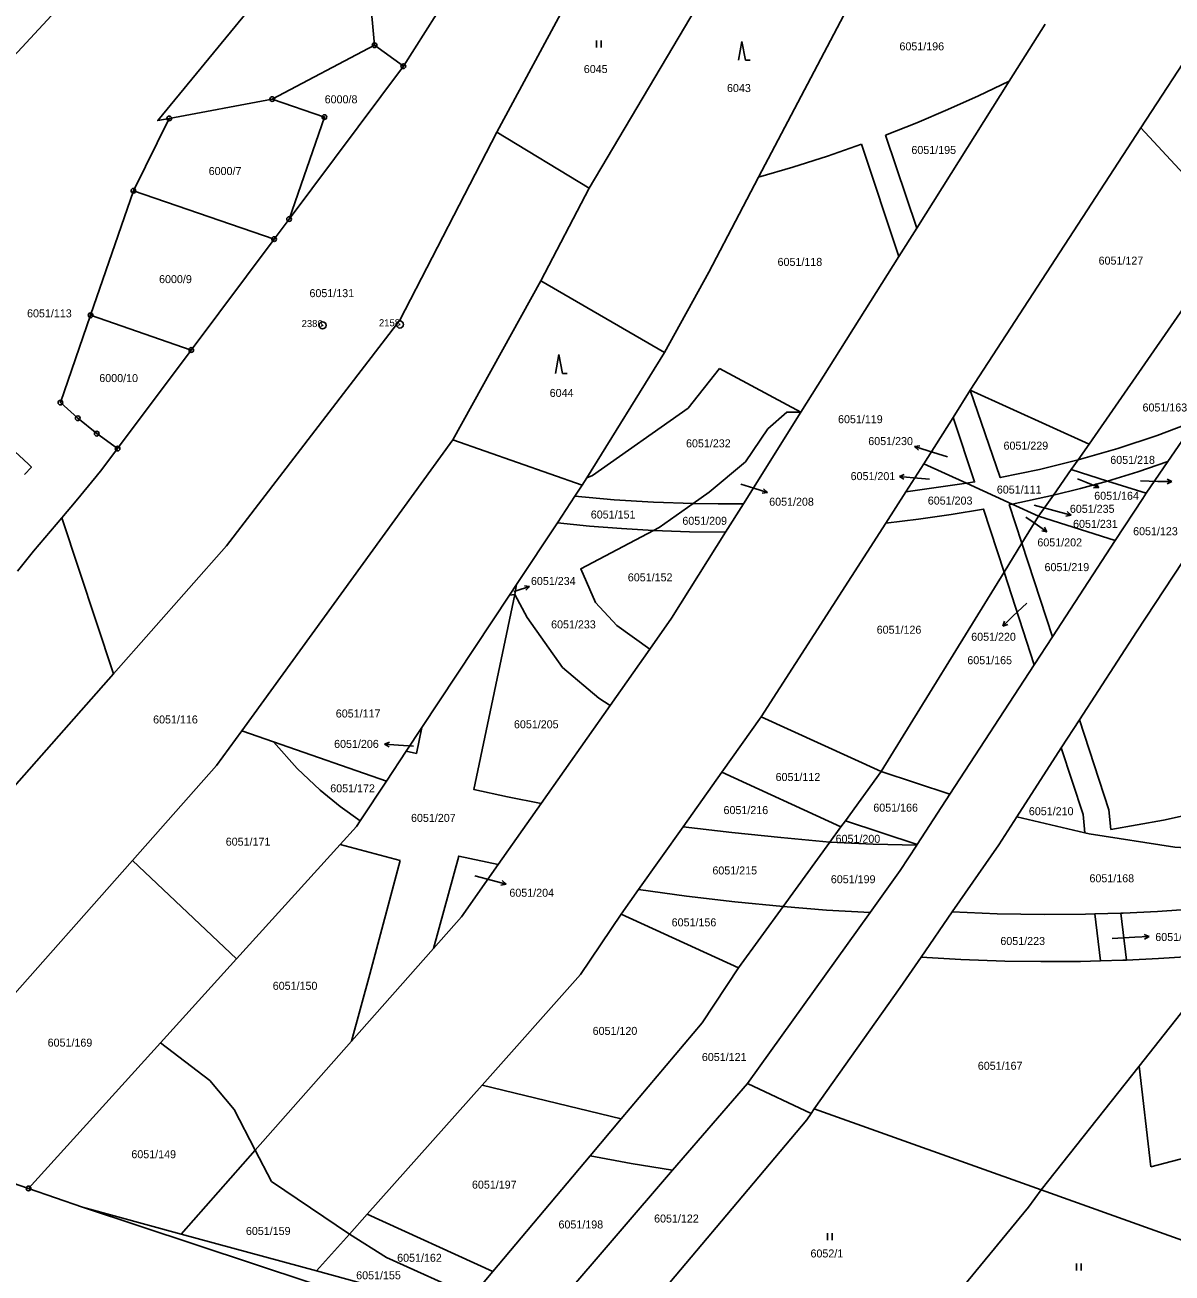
# Model space of a CAD drawing. Extents: x -644096 to -634268, y -1141430 to -1133463.
# Drawn here: x -639550.3 to -639306.8, y -1139458.6 to -1139193.4 of the extents above; entities that cross this region are included whole.
import ezdxf

# ---------------------------------------------------------------- set-up
doc = ezdxf.new("R2010")
doc.units = 0
for name, color, linetype in [('_CIVIL_CONSTRUCTION', 7, 'Continuous'), ('B_Hranice _3D', 7, 'Continuous'), ('svrsek_osa_sjezdy', 7, 'Continuous'), ('svrsek_osa_terminal_VRT', 7, 'Continuous'), ('svrsek_osa_VRT', 7, 'Continuous'), ('svrsek_popisy_VRT', 7, 'Continuous'), ('terminal_VRT', 7, 'Continuous')]:
    doc.layers.add(name, color=color, linetype=linetype)

msp = doc.modelspace()

# ---------------------------------------------------------------- linework, layer by layer
at = {"layer": '_CIVIL_CONSTRUCTION'}
for centre, radius in [((-639476.11, -1139197.74), 0.5), ((-639476.11, -1139197.74), 0.0303), ((-639470, -1139202.21), 0.5), ((-639470, -1139202.21), 0.0303), ((-639497.82, -1139209.18), 0.5), ((-639497.82, -1139209.18), 0.0303), ((-639519.7, -1139213.27), 0.5), ((-639486.77, -1139212.99), 0.5), ((-639486.77, -1139212.99), 0.0303), ((-639519.7, -1139213.27), 0.0303), ((-639527.3, -1139228.64), 0.5), ((-639527.3, -1139228.64), 0.0303), ((-639494.25, -1139234.67), 0.5), ((-639494.25, -1139234.67), 0.0303), ((-639497.43, -1139238.93), 0.5), ((-639497.43, -1139238.93), 0.0303), ((-639536.42, -1139255.11), 0.5), ((-639536.42, -1139255.11), 0.0303), ((-639487.15, -1139257.24), 0.75), ((-639487.15, -1139257.24), 0.03), ((-639470.72, -1139257.06), 0.75), ((-639470.72, -1139257.06), 0.03), ((-639515.03, -1139262.48), 0.5), ((-639515.03, -1139262.48), 0.0303), ((-639542.81, -1139273.66), 0.5), ((-639542.81, -1139273.66), 0.0303), ((-639539.13, -1139276.97), 0.5), ((-639539.13, -1139276.97), 0.0303), ((-639535.11, -1139280.25), 0.5), ((-639535.11, -1139280.25), 0.0303), ((-639530.67, -1139283.43), 0.5), ((-639530.67, -1139283.43), 0.0303), ((-639549.58, -1139440.6), 0.5), ((-639549.58, -1139440.6), 0.0303)]:
    msp.add_circle(centre, radius, dxfattribs=at)
at = {"layer": 'B_Hranice _3D'}
msp.add_lwpolyline([(-639550.46, -1139288.9), (-639548.98, -1139287.38), (-639549.63, -1139286.74), (-639556.43, -1139280.4)], dxfattribs=at)
at = {"layer": 'svrsek_osa_sjezdy'}
for p, q in [((-639429, -1139198.24), (-639429, -1139196.74)), ((-639428, -1139198.24), (-639428, -1139196.74)), ((-639398.1, -1139196.94), (-639398.85, -1139200.94)), ((-639397.35, -1139200.94), (-639398.1, -1139196.94)), ((-639397.35, -1139200.94), (-639396.35, -1139200.94)), ((-639436.95, -1139263.46), (-639437.7, -1139267.46)), ((-639436.2, -1139267.46), (-639436.95, -1139263.46)), ((-639436.2, -1139267.46), (-639435.2, -1139267.46)), ((-639379.92, -1139451.6), (-639379.92, -1139450.1)), ((-639378.92, -1139451.6), (-639378.92, -1139450.1)), ((-639327.06, -1139458.06), (-639327.06, -1139456.56)), ((-639326.06, -1139458.06), (-639326.06, -1139456.56))]:
    msp.add_line(p, q, dxfattribs=at)
at = {"layer": 'svrsek_osa_terminal_VRT'}
msp.add_arc((-642050.26, -1145189.6), 8802.25, 41.413152, 75.317049, dxfattribs=at)
at = {"layer": 'svrsek_popisy_VRT'}
for p, q in [((-639361.45, -1139282.99), (-639360.35, -1139282.81)), ((-639358.58, -1139283.87), (-639361.45, -1139282.99)), ((-639361.45, -1139282.99), (-639360.64, -1139283.76)), ((-639354.45, -1139285.15), (-639358.58, -1139283.87)), ((-639364.66, -1139289.35), (-639363.62, -1139288.94)), ((-639361.67, -1139289.61), (-639364.66, -1139289.35)), ((-639364.66, -1139289.35), (-639363.71, -1139289.94)), ((-639358.26, -1139289.92), (-639361.67, -1139289.61)), ((-639326.82, -1139289.84), (-639325.08, -1139290.55)), ((-639306.79, -1139290.43), (-639307.78, -1139289.91)), ((-639398.34, -1139291.01), (-639395.56, -1139291.85)), ((-639395.56, -1139291.85), (-639392.69, -1139292.73)), ((-639392.69, -1139292.73), (-639393.79, -1139292.91)), ((-639392.69, -1139292.73), (-639393.5, -1139291.96)), ((-639325.08, -1139290.55), (-639322.3, -1139291.67)), ((-639322.3, -1139291.67), (-639323.41, -1139291.76)), ((-639322.3, -1139291.67), (-639323.04, -1139290.83)), ((-639313.45, -1139290.29), (-639309.79, -1139290.38)), ((-639309.79, -1139290.38), (-639306.79, -1139290.43)), ((-639306.79, -1139290.43), (-639307.8, -1139290.92)), ((-639337.82, -1139297.97), (-639335.8, -1139299.36)), ((-639336.01, -1139295.43), (-639331.11, -1139296.78)), ((-639331.11, -1139296.78), (-639328.21, -1139297.56)), ((-639328.21, -1139297.56), (-639329.31, -1139297.78)), ((-639328.21, -1139297.56), (-639329.05, -1139296.81)), ((-639335.8, -1139299.36), (-639333.34, -1139301.08)), ((-639333.34, -1139301.08), (-639333.88, -1139300.1)), ((-639333.34, -1139301.08), (-639334.45, -1139300.92)), ((-639446.52, -1139313.81), (-639446.03, -1139313.65)), ((-639446.03, -1139313.65), (-639443.18, -1139312.72)), ((-639443.18, -1139312.72), (-639444.28, -1139312.56)), ((-639443.18, -1139312.72), (-639443.97, -1139313.51)), ((-639337.61, -1139316.26), (-639340.54, -1139319.04)), ((-639340.54, -1139319.04), (-639342.7, -1139321.12)), ((-639342.7, -1139321.12), (-639342.33, -1139320.07)), ((-639342.7, -1139321.12), (-639341.63, -1139320.79)), ((-639474, -1139346.19), (-639472.97, -1139345.76)), ((-639471.01, -1139346.4), (-639474, -1139346.19)), ((-639474, -1139346.19), (-639473.04, -1139346.76)), ((-639467.87, -1139346.64), (-639471.01, -1139346.4)), ((-639454.84, -1139374.21), (-639451.09, -1139375.18)), ((-639451.09, -1139375.18), (-639448.19, -1139375.96)), ((-639448.19, -1139375.96), (-639449.29, -1139376.18)), ((-639448.19, -1139375.96), (-639449.03, -1139375.21)), ((-639319.5, -1139387.48), (-639314.65, -1139387.23)), ((-639314.65, -1139387.23), (-639311.65, -1139387.07)), ((-639311.65, -1139387.07), (-639312.68, -1139386.62)), ((-639311.65, -1139387.07), (-639312.63, -1139387.62))]:
    msp.add_line(p, q, dxfattribs=at)
at = {"layer": 'terminal_VRT'}
for p, q in [((-639366.14, -1139171.61), (-639394.59, -1139225.79)), ((-639457.62, -1139182.75), (-639470, -1139202.21)), ((-639450.15, -1139216.23), (-639431.9, -1139182.24)), ((-639404.04, -1139183.35), (-639430.56, -1139228.09)), ((-639333.72, -1139193.26), (-639341.34, -1139205.38)), ((-639497.82, -1139209.18), (-639476.11, -1139197.74)), ((-639476.11, -1139197.74), (-639470, -1139202.21)), ((-639470, -1139202.21), (-639494.25, -1139234.67)), ((-639341.34, -1139205.38), (-639360.99, -1139236.63)), ((-639341.34, -1139205.38), (-639347.83, -1139208.46)), ((-639519.7, -1139213.27), (-639497.82, -1139209.18)), ((-639527.3, -1139228.64), (-639519.7, -1139213.27)), ((-639349.62, -1139271), (-639313.38, -1139215.27)), ((-639293.05, -1139237.25), (-639313.38, -1139215.27)), ((-639430.56, -1139228.09), (-639450.15, -1139216.23)), ((-639367.62, -1139216.87), (-639360.99, -1139236.63)), ((-639364.75, -1139242.61), (-639372.74, -1139218.78)), ((-639536.42, -1139255.11), (-639527.3, -1139228.64)), ((-639527.3, -1139228.64), (-639497.43, -1139238.93)), ((-639440.79, -1139247.75), (-639430.56, -1139228.09)), ((-639494.25, -1139234.67), (-639497.43, -1139238.93)), ((-639360.99, -1139236.63), (-639364.75, -1139242.61)), ((-639497.43, -1139238.93), (-639515.03, -1139262.48)), ((-639324.39, -1139282.5), (-639293.05, -1139237.25)), ((-639385.56, -1139275.71), (-639364.75, -1139242.61)), ((-639459.46, -1139281.54), (-639440.79, -1139247.75)), ((-639440.79, -1139247.75), (-639414.54, -1139263.02)), ((-639536.42, -1139255.11), (-639515.03, -1139262.48)), ((-639515.03, -1139262.48), (-639530.67, -1139283.43)), ((-639414.54, -1139263.02), (-639431.04, -1139289.64)), ((-639402.88, -1139266.44), (-639385.56, -1139275.71)), ((-639353.27, -1139276.83), (-639349.62, -1139271)), ((-639349.62, -1139271), (-639324.39, -1139282.5)), ((-639385.56, -1139275.71), (-639397.78, -1139295.14)), ((-639385.56, -1139275.71), (-639388.56, -1139275.7)), ((-639359.44, -1139286.68), (-639353.27, -1139276.83)), ((-639309.92, -1139280.63), (-639301.7, -1139277.54)), ((-639301.7, -1139277.54), (-639307.63, -1139286.18)), ((-639504.29, -1139343.37), (-639459.46, -1139281.54)), ((-639432, -1139291.19), (-639459.46, -1139281.54)), ((-639324.39, -1139282.5), (-639326.72, -1139285.82)), ((-639363.28, -1139292.64), (-639359.44, -1139286.68)), ((-639350.43, -1139290.79), (-639359.44, -1139286.68)), ((-639326.72, -1139285.82), (-639328.17, -1139287.89)), ((-639307.63, -1139286.18), (-639312.25, -1139292.91)), ((-639431.04, -1139289.64), (-639432, -1139291.19)), ((-639328.17, -1139287.89), (-639331.97, -1139293.31)), ((-639320.49, -1139290.31), (-639328.17, -1139287.89)), ((-639433.55, -1139293.54), (-639432, -1139291.19)), ((-639367.54, -1139299.26), (-639363.28, -1139292.64)), ((-639363.28, -1139292.64), (-639350.43, -1139290.79)), ((-639350.43, -1139290.79), (-639340.75, -1139295.2)), ((-639331.97, -1139293.31), (-639326.21, -1139291.89)), ((-639326.21, -1139291.89), (-639320.49, -1139290.31)), ((-639320.49, -1139290.31), (-639312.25, -1139292.91)), ((-639542.49, -1139298.11), (-639539.45, -1139294.51)), ((-639437.28, -1139299.17), (-639433.55, -1139293.54)), ((-639425.2, -1139294.3), (-639433.55, -1139293.54)), ((-639408.48, -1139295.11), (-639403.12, -1139295.18)), ((-639403.12, -1139295.18), (-639397.78, -1139295.14)), ((-639397.78, -1139295.14), (-639401.57, -1139301.17)), ((-639340.75, -1139295.2), (-639331.97, -1139293.31)), ((-639335.1, -1139297.78), (-639340.75, -1139295.2)), ((-639331.97, -1139293.31), (-639335.1, -1139297.78)), ((-639335.1, -1139297.78), (-639338.65, -1139303.54)), ((-639318.81, -1139302.92), (-639335.1, -1139297.78)), ((-639531.57, -1139331.26), (-639542.49, -1139298.11)), ((-639445.95, -1139312.28), (-639437.28, -1139299.17)), ((-639437.28, -1139299.17), (-639430.49, -1139299.87)), ((-639394.02, -1139340.39), (-639367.54, -1139299.26)), ((-639409.22, -1139301.08), (-639416.87, -1139300.81)), ((-639401.57, -1139301.17), (-639409.22, -1139301.08)), ((-639318.81, -1139302.92), (-639332.17, -1139323.44)), ((-639338.65, -1139303.54), (-639342.44, -1139309.68)), ((-639338.65, -1139303.54), (-639332.17, -1139323.44)), ((-639342.44, -1139309.68), (-639368.53, -1139351.99)), ((-639336.03, -1139329.36), (-639342.44, -1139309.68)), ((-639447.48, -1139314.59), (-639445.95, -1139312.28)), ((-639445.95, -1139312.28), (-639446.33, -1139314.39)), ((-639466.06, -1139342.69), (-639447.48, -1139314.59)), ((-639446.33, -1139314.39), (-639447.48, -1139314.59)), ((-639424.63, -1139321), (-639417.68, -1139326.01)), ((-639332.17, -1139323.44), (-639336.03, -1139329.36)), ((-639417.68, -1139326.01), (-639426.11, -1139338.02)), ((-639336.03, -1139329.36), (-639353.95, -1139356.87)), ((-639610.22, -1139420.5), (-639531.57, -1139331.26)), ((-639426.11, -1139338.02), (-639428.49, -1139336.42)), ((-639426.11, -1139338.02), (-639440.74, -1139358.83)), ((-639402.35, -1139352.14), (-639394.02, -1139340.39)), ((-639368.53, -1139351.99), (-639394.02, -1139340.39)), ((-639469.39, -1139347.72), (-639466.06, -1139342.69)), ((-639330.28, -1139347.01), (-639326.43, -1139341.06)), ((-639326.43, -1139341.06), (-639320.22, -1139360.14)), ((-639504.29, -1139343.37), (-639497.58, -1139345.7)), ((-639497.58, -1139345.7), (-639473.57, -1139354.05)), ((-639492.58, -1139351.35), (-639497.58, -1139345.7)), ((-639473.57, -1139354.05), (-639469.39, -1139347.72)), ((-639339.73, -1139361.63), (-639330.28, -1139347.01)), ((-639410.6, -1139363.77), (-639402.35, -1139352.14)), ((-639402.35, -1139352.14), (-639377.11, -1139363.81)), ((-639368.53, -1139351.99), (-639376.14, -1139362.47)), ((-639368.53, -1139351.99), (-639353.95, -1139356.87)), ((-639479.16, -1139362.5), (-639473.57, -1139354.05)), ((-639440.74, -1139358.83), (-639449.84, -1139371.78)), ((-639447.9, -1139357.39), (-639440.74, -1139358.83)), ((-639353.95, -1139356.87), (-639360.92, -1139367.56)), ((-639479.16, -1139362.5), (-639483.43, -1139359.44)), ((-639325.26, -1139365.06), (-639339.73, -1139361.63)), ((-639420.05, -1139377.1), (-639410.6, -1139363.77)), ((-639377.11, -1139363.81), (-639379.45, -1139367.03)), ((-639376.14, -1139362.47), (-639377.11, -1139363.81)), ((-639376.14, -1139362.47), (-639360.92, -1139367.56)), ((-639324.39, -1139365.27), (-639325.26, -1139365.06)), ((-639483.43, -1139367.55), (-639505.42, -1139391.84)), ((-639470.7, -1139370.9), (-639483.43, -1139367.55)), ((-639379.45, -1139367.03), (-639389.37, -1139380.7)), ((-639370.23, -1139367.48), (-639379.45, -1139367.03)), ((-639360.99, -1139367.67), (-639370.23, -1139367.48)), ((-639360.92, -1139367.56), (-639360.99, -1139367.67)), ((-639557.52, -1139404.8), (-639527.49, -1139370.9)), ((-639505.42, -1139391.84), (-639527.49, -1139370.9)), ((-639477.1, -1139395.06), (-639470.7, -1139370.9)), ((-639423.77, -1139382.34), (-639420.05, -1139377.1)), ((-639398.82, -1139393.73), (-639423.77, -1139382.34)), ((-639389.37, -1139380.7), (-639398.82, -1139393.73)), ((-639396.94, -1139418.28), (-639370.9, -1139381.98)), ((-639380.13, -1139381.48), (-639389.37, -1139380.7)), ((-639370.9, -1139381.98), (-639380.13, -1139381.48)), ((-639360.07, -1139391.5), (-639353.43, -1139381.86)), ((-639353.43, -1139381.86), (-639343.92, -1139382.24)), ((-639323.14, -1139382.27), (-639317.62, -1139382.1)), ((-639321.96, -1139392.25), (-639323.14, -1139382.27)), ((-639317.62, -1139382.1), (-639316.44, -1139392.07)), ((-639463.59, -1139389.62), (-639480.99, -1139409.31)), ((-639313.78, -1139414.61), (-639294.95, -1139390.75)), ((-639505.42, -1139391.84), (-639521.58, -1139409.68)), ((-639351.65, -1139391.98), (-639360.07, -1139391.5)), ((-639480.99, -1139409.31), (-639477.1, -1139395.06)), ((-639480.99, -1139409.31), (-639501.44, -1139432.44)), ((-639521.58, -1139409.68), (-639549.58, -1139440.6)), ((-639511.1, -1139417.7), (-639521.58, -1139409.68)), ((-639313.78, -1139414.61), (-639334.55, -1139440.92)), ((-639311.25, -1139435.99), (-639313.78, -1139414.61)), ((-639505.9, -1139423.8), (-639511.1, -1139417.7)), ((-639477.68, -1139446.07), (-639453.25, -1139418.64)), ((-639453.25, -1139418.64), (-639423.71, -1139425.84)), ((-639412.84, -1139436.75), (-639396.94, -1139418.28)), ((-639383.43, -1139424.7), (-639396.94, -1139418.28)), ((-639255.59, -1139421.57), (-639311.25, -1139435.99)), ((-639501.44, -1139432.44), (-639505.9, -1139423.8)), ((-639382.74, -1139423.66), (-639383.43, -1139424.7)), ((-639334.55, -1139440.92), (-639382.74, -1139423.66)), ((-639423.71, -1139425.84), (-639430.33, -1139433.7)), ((-639579.91, -1139430.07), (-639549.58, -1139440.6)), ((-639517.21, -1139450.28), (-639501.44, -1139432.44)), ((-639450.99, -1139458.25), (-639430.33, -1139433.7)), ((-639412.84, -1139436.75), (-639440.68, -1139469.09)), ((-639549.58, -1139440.6), (-639538.11, -1139444.58)), ((-639334.55, -1139440.92), (-639286.2, -1139458.23)), ((-639538.11, -1139444.58), (-639468.16, -1139467.73)), ((-639517.21, -1139450.28), (-639538.11, -1139444.58)), ((-639481.44, -1139450.3), (-639477.68, -1139446.07)), ((-639450.99, -1139458.25), (-639477.68, -1139446.07)), ((-639488.42, -1139458.13), (-639517.21, -1139450.28)), ((-639481.44, -1139450.3), (-639488.42, -1139458.13)), ((-639457.89, -1139466.45), (-639488.42, -1139458.13)), ((-639455.39, -1139463.48), (-639450.99, -1139458.25))]:
    msp.add_line(p, q, dxfattribs=at)
for points in [[(-639313.38, -1139215.27), (-639288.64, -1139177.22), (-639254.37, -1139128.8)], [(-639562.68, -1139210.75), (-639516.12, -1139160.44), (-639520.89, -1139160.68), (-639576.56, -1139177.59), (-639596.99, -1139179.56), (-639593.59, -1139176.32)], [(-639519.7, -1139213.27), (-639522.16, -1139213.73), (-639495.88, -1139181.72), (-639489.29, -1139173.57), (-639445.11, -1139162.66)], [(-639476.11, -1139197.74), (-639477.14, -1139186.78), (-639470.92, -1139182.43), (-639457.62, -1139182.75)], [(-639494.25, -1139234.67), (-639486.77, -1139212.99), (-639497.82, -1139209.18)], [(-639347.83, -1139208.46), (-639354.35, -1139211.4), (-639360.97, -1139214.21), (-639367.62, -1139216.87)], [(-639450.15, -1139216.23), (-639470.73, -1139256.12), (-639507.58, -1139304.07), (-639531.57, -1139331.26)], [(-639372.74, -1139218.78), (-639379.96, -1139221.29), (-639387.26, -1139223.64), (-639394.59, -1139225.79)], [(-639394.59, -1139225.79), (-639398.69, -1139233.59), (-639405.11, -1139245.92), (-639414.54, -1139263.02)], [(-639530.67, -1139283.43), (-639535.11, -1139280.25), (-639539.13, -1139276.97), (-639542.81, -1139273.66), (-639536.42, -1139255.11)], [(-639431.04, -1139289.64), (-639429.82, -1139289.14), (-639409.53, -1139274.81), (-639402.88, -1139266.44)], [(-639326.72, -1139285.82), (-639334.93, -1139287.85), (-639343.23, -1139289.57), (-639349.62, -1139271)], [(-639388.56, -1139275.7), (-639392.59, -1139279.2), (-639397.35, -1139286.22), (-639405.04, -1139292.69), (-639408.48, -1139295.11)], [(-639353.27, -1139276.83), (-639348.68, -1139290.52), (-639350.43, -1139290.79)], [(-639326.72, -1139285.82), (-639318.28, -1139283.39), (-639309.92, -1139280.63)], [(-639539.45, -1139294.51), (-639535.23, -1139289.34), (-639534, -1139287.88), (-639530.67, -1139283.43)], [(-639307.63, -1139286.18), (-639314.03, -1139288.35), (-639320.49, -1139290.31)], [(-639408.48, -1139295.11), (-639416.85, -1139294.81), (-639425.2, -1139294.3)], [(-639416.87, -1139300.81), (-639415.71, -1139300.2), (-639408.48, -1139295.11)], [(-639340.75, -1139295.2), (-639341.33, -1139295.32), (-639338.65, -1139303.54)], [(-639312.25, -1139292.91), (-639313, -1139294), (-639318.81, -1139302.92)], [(-639342.44, -1139309.68), (-639346.79, -1139296.29), (-639353.69, -1139297.44), (-639360.6, -1139298.43), (-639367.54, -1139299.26)], [(-639551.92, -1139309.43), (-639548.52, -1139305.24), (-639542.49, -1139298.11)], [(-639430.49, -1139299.87), (-639423.68, -1139300.41), (-639416.87, -1139300.81)], [(-639416.87, -1139300.81), (-639432.33, -1139308.94), (-639429.18, -1139316.11), (-639424.63, -1139321)], [(-639401.57, -1139301.17), (-639413.06, -1139319.44), (-639417.68, -1139326.01)], [(-639326.43, -1139341.06), (-639314.33, -1139322.33), (-639304.51, -1139307.44)], [(-639446.33, -1139314.39), (-639455.03, -1139355.84), (-639447.9, -1139357.39)], [(-639428.49, -1139336.42), (-639436.19, -1139329.95), (-639443.71, -1139319.29), (-639446.33, -1139314.39)], [(-639469.39, -1139347.72), (-639467.22, -1139348.18), (-639466.06, -1139342.69)], [(-639527.49, -1139370.9), (-639509.65, -1139350.76), (-639504.29, -1139343.37)], [(-639325.26, -1139365.06), (-639325.66, -1139361.19), (-639330.28, -1139347.01)], [(-639320.22, -1139360.14), (-639319.73, -1139364.34), (-639308.56, -1139362.35), (-639297.37, -1139359.86), (-639286.3, -1139356.89), (-639275.31, -1139353.43), (-639264.51, -1139349.54)], [(-639483.43, -1139359.44), (-639487.66, -1139355.96), (-639492.58, -1139351.35)], [(-639353.43, -1139381.86), (-639343.57, -1139367.57), (-639339.73, -1139361.63)], [(-639483.43, -1139367.55), (-639479.98, -1139363.74), (-639479.16, -1139362.5)], [(-639379.45, -1139367.03), (-639389.85, -1139366.07), (-639400.23, -1139365.01), (-639410.6, -1139363.77)], [(-639277.74, -1139368.94), (-639281.89, -1139369.11), (-639289.58, -1139369.11), (-639306.2, -1139368.07), (-639324.39, -1139365.27)], [(-639360.99, -1139367.67), (-639364.51, -1139373.08), (-639370.9, -1139381.98)], [(-639317.62, -1139382.1), (-639317.15, -1139382.09), (-639309.87, -1139381.74), (-639304.84, -1139381.42), (-639286.56, -1139380.12), (-639278.27, -1139369.61)], [(-639449.84, -1139371.78), (-639458.23, -1139369.98), (-639463.59, -1139389.62)], [(-639449.84, -1139371.78), (-639457.64, -1139382.88), (-639463.59, -1139389.62)], [(-639389.37, -1139380.7), (-639399.62, -1139379.68), (-639409.84, -1139378.48), (-639420.05, -1139377.1)], [(-639453.25, -1139418.64), (-639432.36, -1139395.18), (-639423.77, -1139382.34)], [(-639343.92, -1139382.24), (-639333.88, -1139382.39), (-639325.16, -1139382.33), (-639323.14, -1139382.27)], [(-639294.95, -1139390.75), (-639303.98, -1139391.39), (-639309.63, -1139391.75), (-639316.44, -1139392.07)], [(-639382.74, -1139423.66), (-639364.48, -1139397.89), (-639360.07, -1139391.5)], [(-639321.96, -1139392.25), (-639326.23, -1139392.37), (-639334.62, -1139392.39), (-639342.28, -1139392.29), (-639351.65, -1139391.98)], [(-639316.44, -1139392.07), (-639317.19, -1139392.11), (-639321.96, -1139392.25)], [(-639423.71, -1139425.84), (-639406.55, -1139405.45), (-639398.82, -1139393.73)], [(-639383.43, -1139424.7), (-639384.33, -1139426.05), (-639424.76, -1139474.07)], [(-639501.44, -1139432.44), (-639498.01, -1139439.1), (-639481.44, -1139450.3)], [(-639430.33, -1139433.7), (-639421.59, -1139435.33), (-639412.84, -1139436.75)], [(-639365.84, -1139479.32), (-639337.25, -1139444.6), (-639334.55, -1139440.92)], [(-639455.39, -1139463.48), (-639473.6, -1139455.3), (-639481.44, -1139450.3)]]:
    msp.add_lwpolyline(points, dxfattribs=at)

# ---------------------------------------------------------------- texts
at = {"layer": '_CIVIL_CONSTRUCTION'}
for s, p in [('2386', (-639491.6, -1139257.61)), ('2158', (-639475.17, -1139257.44))]:
    msp.add_text(s, height=1.5, dxfattribs=at).set_placement(p)
at = {"layer": 'svrsek_osa_VRT'}
for s, p in [('6051/196', (-639364.65, -1139198.82)), ('6045', (-639431.68, -1139203.64)), ('6043', (-639401.27, -1139207.68)), ('6000/8', (-639486.7, -1139210.07)), ('6051/195', (-639362.11, -1139220.83)), ('6000/7', (-639511.33, -1139225.31)), ('6051/118', (-639390.53, -1139244.61)), ('6051/127', (-639322.36, -1139244.34)), ('6000/9', (-639521.87, -1139248.27)), ('6051/131', (-639489.93, -1139251.25)), ('6051/113', (-639549.9, -1139255.54)), ('6000/10', (-639534.56, -1139269.29)), ('6044', (-639438.92, -1139272.45)), ('6051/163', (-639313.03, -1139275.54)), ('6051/119', (-639377.69, -1139278.03)), ('6051/232', (-639409.97, -1139283.16)), ('6051/230', (-639371.27, -1139282.68)), ('6051/229', (-639342.55, -1139283.65)), ('6051/218', (-639319.88, -1139286.67)), ('6051/201', (-639375.02, -1139290.12)), ('6051/111', (-639343.97, -1139292.98)), ('6051/164', (-639323.29, -1139294.3)), ('6051/208', (-639392.31, -1139295.56)), ('6051/203', (-639358.63, -1139295.32)), ('6051/235', (-639328.46, -1139297.07)), ('6051/151', (-639430.19, -1139298.28)), ('6051/209', (-639410.75, -1139299.61)), ('6051/231', (-639327.78, -1139300.27)), ('6051/123', (-639315.03, -1139301.83)), ('6051/202', (-639335.36, -1139304.2)), ('6051/219', (-639333.84, -1139309.46)), ('6051/234', (-639442.9, -1139312.4)), ('6051/152', (-639422.33, -1139311.62)), ('6051/233', (-639438.62, -1139321.62)), ('6051/126', (-639369.48, -1139322.75)), ('6051/220', (-639349.41, -1139324.25)), ('6051/165', (-639350.23, -1139329.23)), ('6051/116', (-639523.13, -1139341.82)), ('6051/117', (-639484.34, -1139340.55)), ('6051/205', (-639446.51, -1139342.84)), ('6051/206', (-639484.7, -1139347.01)), ('6051/112', (-639390.95, -1139354.04)), ('6051/172', (-639485.52, -1139356.45)), ('6051/166', (-639370.2, -1139360.55)), ('6051/207', (-639468.37, -1139362.73)), ('6051/216', (-639402.01, -1139361.07)), ('6051/210', (-639337.17, -1139361.31)), ('6051/171', (-639507.71, -1139367.78)), ('6051/200', (-639378.21, -1139367.17)), ('6051/215', (-639404.37, -1139373.89)), ('6051/199', (-639379.22, -1139375.76)), ('6051/168', (-639324.3, -1139375.56)), ('6051/204', (-639447.48, -1139378.63)), ('6051/156', (-639413.02, -1139384.92)), ('6051/223', (-639343.22, -1139388.88)), ('6051/224', (-639310.32, -1139388.03)), ('6051/150', (-639497.73, -1139398.4)), ('6051/120', (-639429.8, -1139407.98)), ('6051/169', (-639545.53, -1139410.47)), ('6051/121', (-639406.61, -1139413.53)), ('6051/167', (-639348.01, -1139415.39)), ('6051/149', (-639527.75, -1139434.18)), ('6051/197', (-639455.43, -1139440.64)), ('6051/122', (-639416.75, -1139447.84)), ('6051/159', (-639503.43, -1139450.48)), ('6051/198', (-639437.05, -1139449.1)), ('6051/162', (-639471.31, -1139456.18)), ('6052/1', (-639383.54, -1139455.26)), ('6051/155', (-639480.01, -1139459.9))]:
    msp.add_text(s, height=1.7, dxfattribs=at).set_placement(p)

doc.saveas('drawing.dxf')
